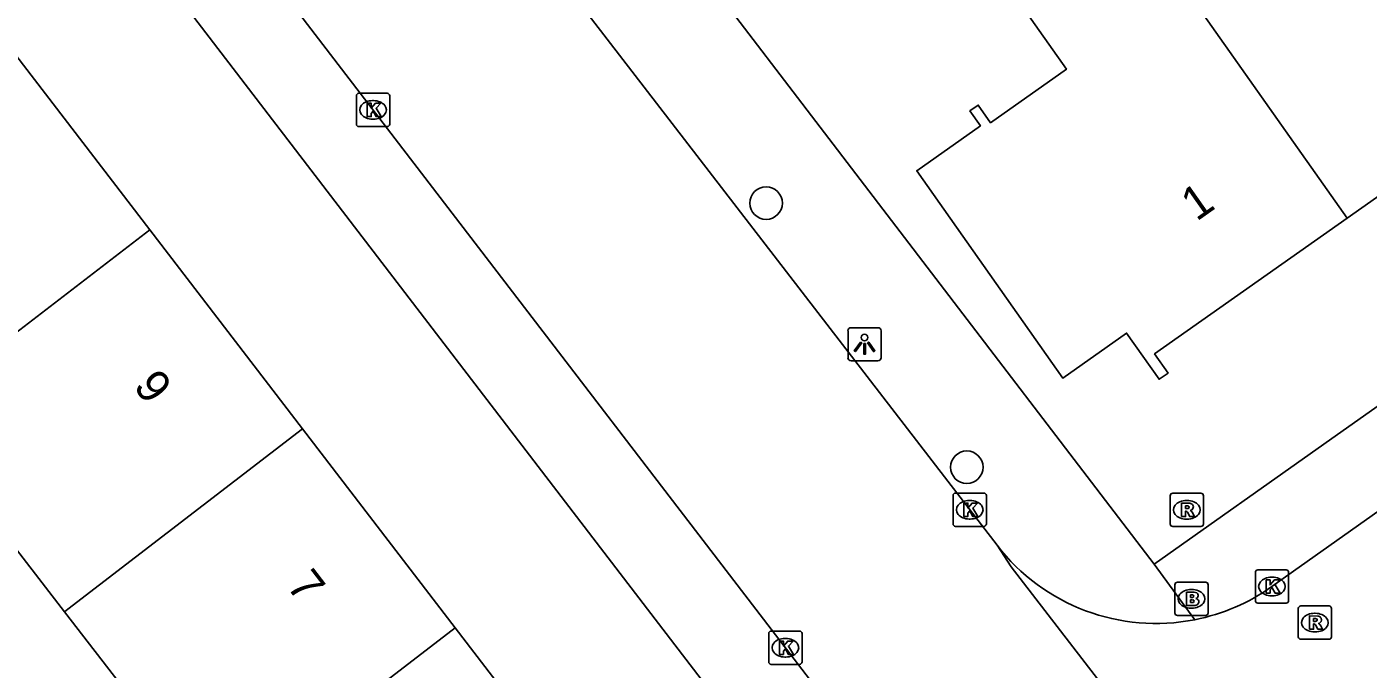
# Model space of a CAD drawing. Extents: x 159353 to 160616, y 385893 to 387321.
# Drawn here: x 160335.04 to 160375.4, y 386576.89 to 386596.2 of the extents above; entities that cross this region are included whole.
import ezdxf

# ---------------------------------------------------------------- set-up
doc = ezdxf.new("R2010")
doc.units = 0
for name, color, linetype in [('IMGEO_Boom', 7, 'Continuous'), ('IMGEO_Brandkraan', 7, 'Continuous'), ('IMGEO_Kolk', 7, 'Continuous'), ('IMGEO_Lichtpunt', 7, 'Continuous'), ('IMGEO_Pand', 7, 'Continuous'), ('IMGEO_Pand_nummerreeks', 7, 'Continuous'), ('IMGEO_Rijbaan_lokaal_open', 7, 'Continuous'), ('IMGEO_Rioolput', 7, 'Continuous'), ('IMGEO_Voetpad_open', 7, 'Continuous')]:
    doc.layers.add(name, color=color, linetype=linetype)

msp = doc.modelspace()

# ---------------------------------------------------------------- linework, layer by layer
at = {"layer": 'IMGEO_Boom'}
for centre in [(160357.283, 386590.904), (160363.321, 386582.964)]:
    msp.add_circle(centre, 0.489, dxfattribs=at)
at = {"layer": 'IMGEO_Brandkraan'}
for p, q in [((160369.655, 386579.505), (160370.507, 386579.505)), ((160369.58, 386578.579), (160369.58, 386579.431)), ((160370.068, 386579.285), (160370.093, 386579.285)), ((160370.581, 386579.431), (160370.581, 386578.579)), ((160370.091, 386578.725), (160370.066, 386578.725)), ((160370.507, 386578.505), (160369.655, 386578.505))]:
    msp.add_line(p, q, dxfattribs=at)
for points in [[(160369.655, 386579.505), (160370.507, 386579.505)], [(160369.58, 386578.579), (160369.58, 386579.431)], [(160369.928, 386579.205), (160369.928, 386578.805), (160370.141, 386578.805)], [(160370.159, 386579.205), (160369.928, 386579.205)], [(160370.107, 386579.124), (160370.053, 386579.124), (160370.053, 386579.048)], [(160370.581, 386579.431), (160370.581, 386578.579)], [(160370.053, 386579.048), (160370.106, 386579.048)], [(160370.115, 386578.972), (160370.053, 386578.972), (160370.053, 386578.891)], [(160370.053, 386578.891), (160370.115, 386578.891)], [(160370.507, 386578.505), (160369.655, 386578.505)]]:
    msp.add_lwpolyline(points, dxfattribs=at)
for centre, radius, start, end in [((160369.657, 386579.429), 0.0765, 91.552, 178.448), ((160369.657, 386579.429), 0.0765, 91.552, 178.448), ((160370.505, 386579.429), 0.0765, 1.552, 88.448), ((160370.505, 386579.429), 0.0765, 1.552, 88.448), ((160370.108, 386579.086), 0.0379, 267.8285, 90.9355), ((160370.163, 386579.06), 0.145, 59.4692, 91.5367), ((160370.188, 386579.107), 0.0922, 285.5137, 58.1501), ((160370.116, 386578.931), 0.0404, 269.8759, 90.5077), ((160370.147, 386579.056), 0.251, 268.6676, 293.5347), ((160370.193, 386578.915), 0.105, 301.3115, 78.989), ((160369.657, 386578.581), 0.0765, 181.552, 268.448), ((160369.657, 386578.581), 0.0765, 181.552, 268.448), ((160370.505, 386578.581), 0.0765, 271.552, 358.448), ((160370.505, 386578.581), 0.0765, 271.552, 358.448)]:
    msp.add_arc(centre, radius, start, end, dxfattribs=at)
for centre, major_axis, ratio, start_param, end_param in [((160370.067, 386579.005), (-0.387, 0.002), 0.722429, 4.712389, 7.853982), ((160370.092, 386579.005), (-0.39, 0.002), 0.717154, 1.570796, 4.712389)]:
    msp.add_ellipse(centre, major_axis=major_axis, ratio=ratio, start_param=start_param, end_param=end_param, dxfattribs=at)
at = {"layer": 'IMGEO_Kolk'}
for p, q in [((160344.958, 386593.28), (160344.958, 386594.132)), ((160345.033, 386594.206), (160345.885, 386594.206)), ((160345.959, 386594.132), (160345.959, 386593.28)), ((160345.446, 386593.986), (160345.471, 386593.986)), ((160345.469, 386593.426), (160345.444, 386593.426)), ((160345.885, 386593.206), (160345.033, 386593.206)), ((160362.908, 386581.258), (160362.908, 386582.11)), ((160362.983, 386582.184), (160363.835, 386582.184)), ((160363.396, 386581.964), (160363.421, 386581.964)), ((160363.909, 386582.11), (160363.909, 386581.258)), ((160363.835, 386581.184), (160362.983, 386581.184)), ((160363.419, 386581.404), (160363.394, 386581.404)), ((160372.001, 386578.951), (160372.001, 386579.803)), ((160372.076, 386579.877), (160372.928, 386579.877)), ((160372.489, 386579.657), (160372.514, 386579.657)), ((160373.002, 386579.803), (160373.002, 386578.951)), ((160372.512, 386579.097), (160372.487, 386579.097)), ((160372.928, 386578.877), (160372.076, 386578.877)), ((160357.362, 386577.11), (160357.362, 386577.962)), ((160357.437, 386578.036), (160358.289, 386578.036)), ((160358.363, 386577.962), (160358.363, 386577.11)), ((160357.85, 386577.816), (160357.875, 386577.816)), ((160357.873, 386577.256), (160357.848, 386577.256)), ((160358.289, 386577.036), (160357.437, 386577.036))]:
    msp.add_line(p, q, dxfattribs=at)
for points in [[(160344.958, 386593.28), (160344.958, 386594.132)], [(160345.033, 386594.206), (160345.885, 386594.206)], [(160345.959, 386594.132), (160345.959, 386593.28)], [(160345.279, 386593.906), (160345.402, 386593.906), (160345.402, 386593.755), (160345.532, 386593.906), (160345.696, 386593.906), (160345.55, 386593.755), (160345.703, 386593.506), (160345.551, 386593.506), (160345.466, 386593.67), (160345.402, 386593.603), (160345.402, 386593.506), (160345.279, 386593.506), (160345.279, 386593.906)], [(160345.885, 386593.206), (160345.033, 386593.206)], [(160362.908, 386581.258), (160362.908, 386582.11)], [(160362.983, 386582.184), (160363.835, 386582.184)], [(160363.909, 386582.11), (160363.909, 386581.258)], [(160363.229, 386581.884), (160363.352, 386581.884), (160363.352, 386581.733), (160363.482, 386581.884), (160363.646, 386581.884), (160363.5, 386581.733), (160363.653, 386581.484), (160363.501, 386581.484), (160363.416, 386581.648), (160363.352, 386581.581), (160363.352, 386581.484), (160363.229, 386581.484), (160363.229, 386581.884)], [(160363.835, 386581.184), (160362.983, 386581.184)], [(160372.001, 386578.951), (160372.001, 386579.803)], [(160372.076, 386579.877), (160372.928, 386579.877)], [(160372.322, 386579.577), (160372.445, 386579.577), (160372.445, 386579.426), (160372.575, 386579.577), (160372.739, 386579.577), (160372.593, 386579.426), (160372.746, 386579.177), (160372.594, 386579.177), (160372.509, 386579.341), (160372.445, 386579.274), (160372.445, 386579.177), (160372.322, 386579.177), (160372.322, 386579.577)], [(160373.002, 386579.803), (160373.002, 386578.951)], [(160372.928, 386578.877), (160372.076, 386578.877)], [(160357.362, 386577.11), (160357.362, 386577.962)], [(160357.437, 386578.036), (160358.289, 386578.036)], [(160358.363, 386577.962), (160358.363, 386577.11)], [(160357.683, 386577.736), (160357.806, 386577.736), (160357.806, 386577.585), (160357.936, 386577.736), (160358.1, 386577.736), (160357.954, 386577.585), (160358.107, 386577.336), (160357.955, 386577.336), (160357.87, 386577.5), (160357.806, 386577.433), (160357.806, 386577.336), (160357.683, 386577.336), (160357.683, 386577.736)], [(160358.289, 386577.036), (160357.437, 386577.036)]]:
    msp.add_lwpolyline(points, dxfattribs=at)
for centre, start, end in [((160345.035, 386594.13), 91.552, 178.448), ((160345.035, 386594.13), 91.552, 178.448), ((160345.883, 386594.13), 1.552, 88.448), ((160345.883, 386594.13), 1.552, 88.448), ((160345.035, 386593.282), 181.552, 268.448), ((160345.035, 386593.282), 181.552, 268.448), ((160345.883, 386593.282), 271.552, 358.448), ((160345.883, 386593.282), 271.552, 358.448), ((160362.985, 386582.108), 91.552, 178.448), ((160362.985, 386582.108), 91.552, 178.448), ((160363.833, 386582.108), 1.552, 88.448), ((160363.833, 386582.108), 1.552, 88.448), ((160362.985, 386581.26), 181.552, 268.448), ((160362.985, 386581.26), 181.552, 268.448), ((160363.833, 386581.26), 271.552, 358.448), ((160363.833, 386581.26), 271.552, 358.448), ((160372.078, 386579.801), 91.552, 178.448), ((160372.078, 386579.801), 91.552, 178.448), ((160372.926, 386579.801), 1.552, 88.448), ((160372.926, 386579.801), 1.552, 88.448), ((160372.078, 386578.953), 181.552, 268.448), ((160372.078, 386578.953), 181.552, 268.448), ((160372.926, 386578.953), 271.552, 358.448), ((160372.926, 386578.953), 271.552, 358.448), ((160357.439, 386577.96), 91.552, 178.448), ((160357.439, 386577.96), 91.552, 178.448), ((160358.287, 386577.96), 1.552, 88.448), ((160358.287, 386577.96), 1.552, 88.448), ((160357.439, 386577.112), 181.552, 268.448), ((160357.439, 386577.112), 181.552, 268.448), ((160358.287, 386577.112), 271.552, 358.448), ((160358.287, 386577.112), 271.552, 358.448)]:
    msp.add_arc(centre, 0.0765, start, end, dxfattribs=at)
for centre, major_axis, ratio, start_param, end_param in [((160345.445, 386593.706), (-0.387, 0.002), 0.722429, 4.712389, 7.853982), ((160345.47, 386593.706), (-0.39, 0.002), 0.717154, 1.570796, 4.712389), ((160363.395, 386581.684), (-0.387, 0.002), 0.722429, 4.712389, 7.853982), ((160363.42, 386581.684), (-0.39, 0.002), 0.717154, 1.570796, 4.712389), ((160372.488, 386579.377), (-0.387, 0.002), 0.722429, 4.712389, 7.853982), ((160372.513, 386579.377), (-0.39, 0.002), 0.717154, 1.570796, 4.712389), ((160357.849, 386577.536), (-0.387, 0.002), 0.722429, 4.712389, 7.853982), ((160357.874, 386577.536), (-0.39, 0.002), 0.717154, 1.570796, 4.712389)]:
    msp.add_ellipse(centre, major_axis=major_axis, ratio=ratio, start_param=start_param, end_param=end_param, dxfattribs=at)
at = {"layer": 'IMGEO_Lichtpunt'}
for p, q in [((160359.747, 386587.064), (160359.747, 386586.257)), ((160359.747, 386587.064), (160359.747, 386586.257)), ((160360.649, 386587.159), (160359.841, 386587.159)), ((160360.649, 386587.159), (160359.841, 386587.159)), ((160360.743, 386586.257), (160360.743, 386587.064)), ((160360.743, 386586.257), (160360.743, 386587.064)), ((160359.841, 386586.163), (160360.649, 386586.163)), ((160359.841, 386586.163), (160360.649, 386586.163))]:
    msp.add_line(p, q, dxfattribs=at)
for points in [[(160360.121, 386586.728), (160360.16, 386586.7), (160359.972, 386586.438), (160359.934, 386586.465), (160360.121, 386586.728)], [(160360.223, 386586.68), (160360.27, 386586.68), (160360.27, 386586.358), (160360.223, 386586.358), (160360.223, 386586.68)], [(160360.333, 386586.7), (160360.371, 386586.727), (160360.558, 386586.465), (160360.519, 386586.437), (160360.333, 386586.7)]]:
    msp.add_lwpolyline(points, dxfattribs=at)
msp.add_circle((160360.246, 386586.862), 0.0994, dxfattribs=at)
for centre, start, end in [((160359.841, 386587.064), 90, 180), ((160359.841, 386587.064), 90, 180), ((160360.649, 386587.064), 0, 90), ((160360.649, 386587.064), 0, 90), ((160359.841, 386586.257), 180, 270), ((160359.841, 386586.257), 180, 270), ((160360.649, 386586.257), 270, 0), ((160360.649, 386586.257), 270, 360)]:
    msp.add_arc(centre, 0.0946, start, end, dxfattribs=at)
at = {"layer": 'IMGEO_Pand'}
for points in [[(160368.087, 386599.925), (160364.553, 386597.433), (160366.319, 386594.928), (160364.038, 386593.32), (160363.663, 386593.851), (160363.416, 386593.677), (160363.732, 386593.228), (160361.813, 386591.875), (160366.206, 386585.643), (160368.126, 386586.996), (160369.105, 386585.606), (160369.375, 386585.796), (160368.972, 386586.368), (160374.765, 386590.452)], [(160368.087, 386599.925), (160369.854, 386597.42), (160374.765, 386590.452)], [(160334.145, 386596.084), (160338.74, 386590.1)], [(160374.765, 386590.452), (160381.014, 386594.856)], [(160338.74, 386590.1), (160331.56, 386584.586)], [(160343.335, 386584.116), (160338.74, 386590.1)], [(160331.56, 386584.586), (160336.173, 386578.617)], [(160336.173, 386578.617), (160336.279, 386578.698), (160343.335, 386584.116)], [(160347.929, 386578.132), (160343.335, 386584.116)], [(160336.173, 386578.617), (160340.787, 386572.648)], [(160347.929, 386578.132), (160340.874, 386572.715), (160340.787, 386572.648)], [(160352.523, 386572.149), (160347.929, 386578.132)]]:
    msp.add_lwpolyline(points, dxfattribs=at)
at = {"layer": 'IMGEO_Rijbaan_lokaal_open'}
for points in [[(160364.231, 386580.616), (160350.541, 386598.384), (160348.256, 386601.366)], [(160403.466, 386601.291), (160401.347, 386599.795), (160372.499, 386579.374)], [(160342.793, 386597.184), (160362.478, 386571.52), (160367.923, 386564.445)], [(160364.231, 386580.616), (160364.653, 386579.964), (160375.32, 386566.148)]]:
    msp.add_lwpolyline(points, dxfattribs=at)
for centre, radius, start, end in [((160369.011, 386584.298), 6.034, 217.6034, 281.2002), ((160369.011, 386584.299), 6.035, 281.1944, 305.3043)]:
    msp.add_arc(centre, radius, start, end, dxfattribs=at)
at = {"layer": 'IMGEO_Rioolput'}
for p, q in [((160369.439, 386581.255), (160369.439, 386582.107)), ((160369.514, 386582.181), (160370.366, 386582.181)), ((160369.927, 386581.961), (160369.952, 386581.961)), ((160370.44, 386582.107), (160370.44, 386581.255)), ((160370.366, 386581.181), (160369.514, 386581.181)), ((160369.95, 386581.401), (160369.925, 386581.401)), ((160373.292, 386577.865), (160373.292, 386578.717)), ((160373.367, 386578.791), (160374.219, 386578.791)), ((160374.293, 386578.717), (160374.293, 386577.865)), ((160373.78, 386578.571), (160373.805, 386578.571)), ((160373.803, 386578.011), (160373.778, 386578.011)), ((160374.219, 386577.791), (160373.367, 386577.791))]:
    msp.add_line(p, q, dxfattribs=at)
for points in [[(160369.439, 386581.255), (160369.439, 386582.107)], [(160369.514, 386582.181), (160370.366, 386582.181)], [(160370.44, 386582.107), (160370.44, 386581.255)], [(160370.028, 386581.879), (160369.776, 386581.881), (160369.776, 386581.481)], [(160369.776, 386581.481), (160369.9, 386581.481), (160369.9, 386581.643), (160369.911, 386581.643)], [(160369.954, 386581.8), (160369.9, 386581.8), (160369.9, 386581.719)], [(160369.9, 386581.719), (160369.952, 386581.719)], [(160369.958, 386581.614), (160370.029, 386581.481), (160370.169, 386581.481), (160370.104, 386581.607)], [(160370.366, 386581.181), (160369.514, 386581.181)], [(160373.292, 386577.865), (160373.292, 386578.717)], [(160373.367, 386578.791), (160374.219, 386578.791)], [(160374.293, 386578.717), (160374.293, 386577.865)], [(160373.881, 386578.489), (160373.629, 386578.491), (160373.629, 386578.091)], [(160373.807, 386578.41), (160373.753, 386578.41), (160373.753, 386578.329)], [(160373.753, 386578.329), (160373.805, 386578.329)], [(160373.629, 386578.091), (160373.753, 386578.091), (160373.753, 386578.253), (160373.764, 386578.253)], [(160373.811, 386578.224), (160373.882, 386578.091), (160374.022, 386578.091), (160373.957, 386578.217)], [(160374.219, 386577.791), (160373.367, 386577.791)]]:
    msp.add_lwpolyline(points, dxfattribs=at)
for centre, radius, start, end in [((160369.516, 386582.105), 0.0765, 91.552, 178.448), ((160369.516, 386582.105), 0.0765, 91.552, 178.448), ((160370.364, 386582.105), 0.0765, 1.552, 88.448), ((160370.364, 386582.105), 0.0765, 1.552, 88.448), ((160369.91, 386581.59), 0.0533, 26.0293, 88.6989), ((160369.936, 386581.908), 0.19, 274.7715, 282.9687), ((160369.96, 386581.704), 0.0964, 77.0061, 93.1865), ((160369.974, 386581.761), 0.0378, 276.6634, 79.6772), ((160370.027, 386581.769), 0.109, 350.3612, 89.416), ((160370.025, 386581.769), 0.112, 277.5842, 350.9817), ((160370.009, 386581.554), 0.108, 29.5134, 73.7905), ((160369.516, 386581.257), 0.0765, 181.552, 268.448), ((160369.516, 386581.257), 0.0765, 181.552, 268.448), ((160370.364, 386581.257), 0.0765, 271.552, 358.448), ((160370.364, 386581.257), 0.0765, 271.552, 358.448), ((160373.369, 386578.715), 0.0765, 91.552, 178.448), ((160373.369, 386578.715), 0.0765, 91.552, 178.448), ((160374.217, 386578.715), 0.0765, 1.552, 88.448), ((160374.217, 386578.715), 0.0765, 1.552, 88.448), ((160373.789, 386578.518), 0.19, 274.7715, 282.9687), ((160373.813, 386578.314), 0.0964, 77.0061, 93.1865), ((160373.827, 386578.371), 0.0378, 276.6634, 79.6772), ((160373.88, 386578.379), 0.109, 350.3612, 89.416), ((160373.878, 386578.379), 0.112, 277.5842, 350.9817), ((160373.763, 386578.2), 0.0533, 26.0293, 88.6989), ((160373.862, 386578.164), 0.108, 29.5134, 73.7905), ((160373.369, 386577.867), 0.0765, 181.552, 268.448), ((160373.369, 386577.867), 0.0765, 181.552, 268.448), ((160374.217, 386577.867), 0.0765, 271.552, 358.448), ((160374.217, 386577.867), 0.0765, 271.552, 358.448)]:
    msp.add_arc(centre, radius, start, end, dxfattribs=at)
for centre, major_axis, ratio, start_param, end_param in [((160369.926, 386581.681), (-0.387, 0.002), 0.722429, 4.712389, 7.853982), ((160369.951, 386581.681), (-0.39, 0.002), 0.717154, 1.570796, 4.712389), ((160373.779, 386578.291), (-0.387, 0.002), 0.722429, 4.712389, 7.853982), ((160373.804, 386578.291), (-0.39, 0.002), 0.717154, 1.570796, 4.712389)]:
    msp.add_ellipse(centre, major_axis=major_axis, ratio=ratio, start_param=start_param, end_param=end_param, dxfattribs=at)
at = {"layer": 'IMGEO_Voetpad_open'}
for points in [[(160327.134, 386613.365), (160368.75, 386559.092)], [(160404.937, 386605.453), (160374.063, 386583.653), (160368.958, 386580.05)], [(160368.958, 386580.05), (160353.416, 386600.382)], [(160368.958, 386580.05), (160370.183, 386578.379)]]:
    msp.add_lwpolyline(points, dxfattribs=at)

# ---------------------------------------------------------------- texts
at = {"layer": 'IMGEO_Pand_nummerreeks'}
for s, rotation, p in [('1', 35.18, (160370.232, 386590.338)), ('9', 307.5165, (160338.224, 386585.387)), ('7', 307.5165, (160342.831, 386579.387))]:
    msp.add_text(s, height=1, rotation=rotation, dxfattribs=at).set_placement(p)

doc.saveas('drawing.dxf')
